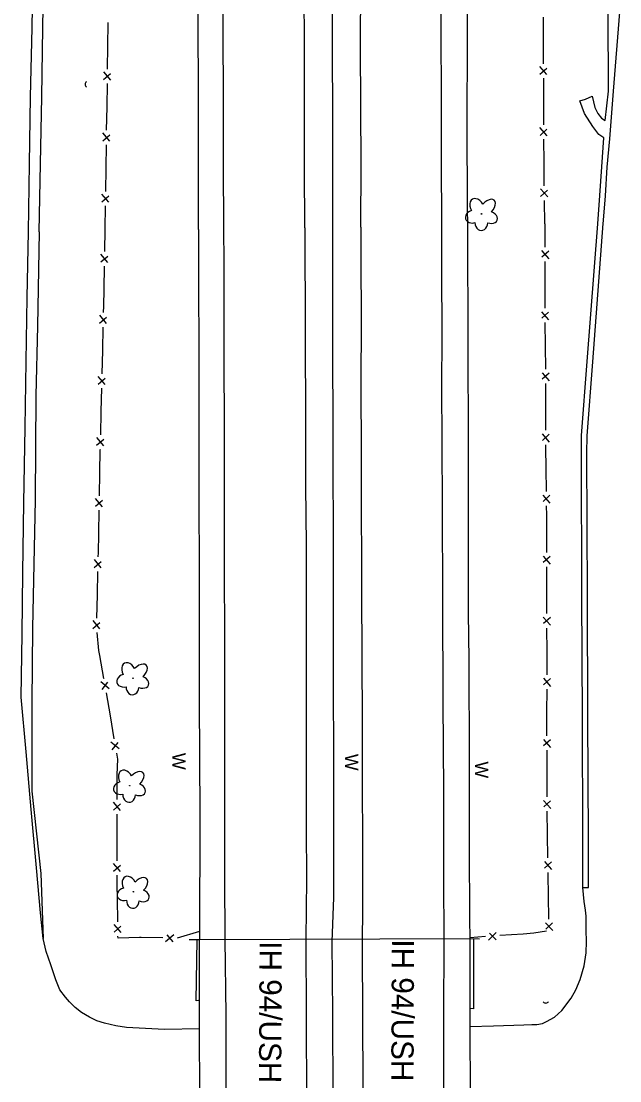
# Model space of a CAD drawing. Extents: x 588843 to 2552415, y 180129 to 269402.
# Drawn here: x 593847.6 to 594117, y 191615.3 to 192092.3 of the extents above; entities that cross this region are included whole.
import ezdxf

# ---------------------------------------------------------------- set-up
doc = ezdxf.new("R2010")
doc.units = 0
for name, color, linetype in [('E_AREA', 7, 'Continuous'), ('E_DRN', 7, 'Continuous'), ('E_DTM_BreakLines', 7, 'Continuous'), ('E_FEN_P', 7, 'Continuous'), ('E_LAND_Vegetation', 7, 'Continuous'), ('E_RDWY', 7, 'Continuous'), ('E_RDWY_C_and_G', 7, 'Continuous'), ('E_RDWY_Text', 7, 'Continuous'), ('E_STRUCT', 7, 'Continuous'), ('E_WAL', 7, 'Continuous'), ('E_WAL_Text', 7, 'Continuous')]:
    doc.layers.add(name, color=color, linetype=linetype)

# ---------------------------------------------------------------- blocks, each defined once
blk = doc.blocks.new('CULV2_1')
at = {"layer": 'E_DRN'}
blk.add_arc((19.7, 14.8), 24.6, 216.8699, 323.1301, dxfattribs=at)
blk = doc.blocks.new('DTRE_1')
at = {"layer": 'E_LAND_Vegetation'}
blk.add_circle((-0.18, 0.02), 0.256, dxfattribs=at)
for centre, major_axis, ratio in [((-2.54, 7.46), (1.9, -6.97), 0.782863), ((5.75, 3.85), (-7.38, -4.1), 0.691916), ((-8.15, 0.23), (6.9, -0.17), 0.832022), ((-3.41, -7.32), (2.52, 6.8), 0.716896), ((5.03, -5.17), (-7.02, 6.41), 0.560249)]:
    blk.add_ellipse(centre, major_axis=major_axis, ratio=ratio, start_param=1.570796, end_param=4.712389, dxfattribs=at)
blk = doc.blocks.new('W_119')
at = {"layer": 'E_WAL_Text'}
blk.add_text('W', height=12, dxfattribs=at).set_placement((-4.46, -6))

msp = doc.modelspace()

# ---------------------------------------------------------------- linework, layer by layer
at = {"layer": 'E_AREA'}
for points in [[(593927.43, 191651.5), (593926.24, 191651.26), (593926.74, 191678.79)], [(594051.13, 191679.31), (594051.17, 191647.67), (594049.47, 191647.86)]]:
    msp.add_lwpolyline(points, dxfattribs=at)
at = {"layer": 'E_DTM_BreakLines'}
for points in [[(594110.34, 192047.67), (594111.92, 192060.81), (594111.74, 192096.36), (594111.64, 192125.64), (594111.55, 192153.79), (594111.4, 192182.35), (594111.27, 192209.99), (594111.13, 192238.27), (594111.04, 192268.26), (594110.74, 192296.52), (594110.6, 192324.8), (594110.54, 192354.58), (594110.45, 192384.09), (594110.14, 192413.13), (594110.09, 192444.84), (594109.92, 192474.94), (594109.72, 192504.9), (594109.84, 192534.63), (594109.44, 192563.87)], [(593855.59, 191997.51), (593856.21, 192028.12), (593856.87, 192058.33), (593857.28, 192089.32), (593857.73, 192116.65), (593858.27, 192145.18), (593858.73, 192172.65), (593859.16, 192202.97), (593859.75, 192233.88), (593860.05, 192266.39), (593860.21, 192296.5), (593860.19, 192325.66), (593860.38, 192354.6), (593860.28, 192384.95), (593860.12, 192415.01), (593859.83, 192447.08), (593859.86, 192477.6), (593859.7, 192504.8), (593859.69, 192533.27), (593859.57, 192556.85)], [(593855.59, 191997.51), (593854.89, 191955.02), (593854.21, 191923.83), (593853.77, 191876.8), (593852.65, 191819.13), (593852.33, 191785.65), (593852.35, 191745.78), (593856.37, 191708.65), (593857.39, 191679.33)]]:
    msp.add_lwpolyline(points, dxfattribs=at)
at = {"layer": 'E_FEN_P'}
for p, q in [((593884.66, 192066.02), (593887.82, 192068.72)), ((593887.84, 192065.8), (593884.71, 192069.51)), ((594084.19, 192068.26), (594080.99, 192071.91)), ((594081, 192068.42), (594084.11, 192071.18)), ((594084.27, 192040.77), (594081.06, 192044.4)), ((594081.09, 192040.91), (594084.18, 192043.69)), ((593884.24, 192038.52), (593887.4, 192041.23)), ((593887.42, 192038.31), (593884.29, 192042.01)), ((594084.53, 192013.27), (594081.31, 192016.9)), ((594081.34, 192013.41), (594084.43, 192016.19)), ((593883.87, 192011.02), (593887.03, 192013.73)), ((593887.06, 192010.81), (593883.92, 192014.51)), ((593883.4, 191983.93), (593886.57, 191986.61)), ((593886.58, 191983.69), (593883.47, 191987.42)), ((594081.79, 191989.03), (594084.97, 191985.37)), ((594084.98, 191988.86), (594081.85, 191986.11)), ((593882.8, 191956.44), (593885.98, 191959.12)), ((593885.98, 191956.2), (593882.88, 191959.93)), ((594081.74, 191961.51), (594084.96, 191957.89)), ((594084.93, 191961.38), (594081.84, 191958.6)), ((594082.02, 191934.02), (594085.24, 191930.39)), ((593882.16, 191928.95), (593885.34, 191931.62)), ((593885.34, 191928.7), (593882.24, 191932.43)), ((594085.2, 191933.88), (594082.11, 191931.1)), ((594082.06, 191906.53), (594085.25, 191902.87)), ((594085.25, 191906.36), (594082.13, 191903.61)), ((593881.51, 191901.45), (593884.69, 191904.13)), ((593884.69, 191901.21), (593881.59, 191904.94)), ((593884.15, 191873.72), (593881.04, 191877.44)), ((594082.33, 191879.01), (594085.56, 191875.4)), ((594085.52, 191878.89), (594082.43, 191876.1)), ((593880.97, 191873.95), (593884.14, 191876.64)), ((593880.42, 191846.46), (593883.6, 191849.14)), ((593883.6, 191846.23), (593880.5, 191849.95)), ((594082.47, 191851.53), (594085.67, 191847.88)), ((594085.66, 191851.37), (594082.55, 191848.61)), ((593879.83, 191818.97), (593883.01, 191821.65)), ((593883.01, 191818.73), (593879.91, 191822.46)), ((594082.56, 191824.03), (594085.76, 191820.38)), ((594085.75, 191823.87), (594082.64, 191821.11)), ((594082.63, 191796.54), (594085.81, 191792.87)), ((594085.82, 191796.36), (594082.69, 191793.62)), ((593887.1, 191791.83), (593883.34, 191794.9)), ((593883.93, 191791.46), (593886.54, 191794.7)), ((593891.72, 191764.72), (593887.97, 191767.79)), ((593888.56, 191764.35), (593891.17, 191767.59)), ((594082.58, 191769.03), (594085.77, 191765.38)), ((594085.76, 191768.87), (594082.65, 191766.11)), ((593892.26, 191737.04), (593889.08, 191740.7)), ((593889.08, 191737.21), (593892.2, 191739.96)), ((594082.67, 191741.51), (594085.9, 191737.9)), ((594085.86, 191741.39), (594082.77, 191738.6)), ((593892.25, 191709.54), (593889.06, 191713.2)), ((593889.06, 191709.71), (593892.18, 191712.46)), ((594083.02, 191714.02), (594086.25, 191710.4)), ((594086.2, 191713.89), (594083.12, 191711.1)), ((594083.52, 191686.51), (594086.78, 191682.92)), ((594086.71, 191686.41), (594083.65, 191683.59)), ((593892.57, 191682.07), (593889.33, 191685.67)), ((593889.38, 191682.18), (593892.46, 191684.98)), ((594061.32, 191682.02), (594057.89, 191678.59)), ((594061.37, 191678.83), (594058.41, 191681.75)), ((593916.21, 191681.01), (593912.48, 191677.91)), ((593915.97, 191677.83), (593913.29, 191681.01))]:
    msp.add_line(p, q, dxfattribs=at)
for points in [[(593886.6, 192081.21), (593886.76, 192091.39), (593886.76, 192091.71)], [(594082.67, 192083.64), (594082.65, 192089.8), (594082.63, 192094.14)], [(594082.7, 192073.14), (594082.67, 192083.64)], [(593886.44, 192070.71), (593886.6, 192081.21)], [(593886.18, 192053.71), (593886.34, 192064.21)], [(594082.75, 192056.14), (594082.72, 192066.64)], [(593886.02, 192043.21), (593886.18, 192053.71)], [(594082.78, 192045.64), (594082.75, 192056.14)], [(594082.91, 192028.64), (594082.82, 192039.14)], [(593885.79, 192026.22), (593885.93, 192036.71)], [(593885.65, 192015.72), (593885.79, 192026.22)], [(594083.01, 192018.14), (594082.91, 192028.64)], [(594083.17, 192001.14), (594083.07, 192011.64)], [(593885.42, 191998.72), (593885.56, 192009.22)], [(594083.17, 192001.14), (594083.28, 191995.6), (594083.27, 191990.64)], [(593885.21, 191988.61), (593885.42, 191998.72)], [(593884.85, 191971.61), (593885.07, 191982.11)], [(594083.25, 191984.14), (594083.22, 191973.64)], [(594083.22, 191973.64), (594083.2, 191963.41), (594083.2, 191963.14)], [(593884.62, 191961.11), (593884.69, 191964.09), (593884.85, 191971.61)], [(593884.23, 191944.12), (593884.47, 191954.62)], [(594083.26, 191956.64), (594083.37, 191946.15)], [(593883.98, 191933.62), (593884.23, 191944.12)], [(594083.37, 191946.15), (594083.47, 191935.65)], [(594083.51, 191929.15), (594083.52, 191918.65)], [(593883.58, 191916.63), (593883.83, 191927.12)], [(593883.34, 191906.13), (593883.58, 191916.63)], [(594083.52, 191918.65), (594083.53, 191908.15)], [(594083.54, 191901.65), (594083.54, 191900.23), (594083.65, 191891.15)], [(593882.98, 191889.13), (593883.17, 191899.24), (593883.18, 191899.63)], [(594083.65, 191891.15), (594083.78, 191880.65)], [(593882.77, 191878.63), (593882.98, 191889.13)], [(593882.44, 191861.64), (593882.65, 191872.14)], [(594083.86, 191874.15), (594083.92, 191869.89), (594083.93, 191863.65)], [(594083.93, 191863.65), (594083.94, 191853.15)], [(593882.24, 191851.14), (593882.28, 191853.02), (593882.44, 191861.64)], [(593881.87, 191834.14), (593882.1, 191844.64)], [(594083.95, 191846.65), (594083.97, 191836.52), (594083.97, 191836.15)], [(593881.65, 191823.65), (593881.87, 191834.14)], [(594083.97, 191836.15), (594084.02, 191825.65)], [(593882.98, 191806.73), (593882.57, 191808.99), (593881.78, 191817.16)], [(594084.06, 191819.15), (594084.11, 191808.65)], [(593884.83, 191796.4), (593884.81, 191796.48), (593882.98, 191806.73)], [(594084.11, 191808.65), (594084.13, 191804.42), (594084.11, 191798.15)], [(594084.09, 191791.65), (594084.06, 191781.15)], [(593887.69, 191779.64), (593885.92, 191789.99)], [(593889.45, 191769.29), (593887.69, 191779.64)], [(594084.06, 191781.15), (594084.03, 191772.97), (594084.04, 191770.65)], [(593890.8, 191752.42), (593890.8, 191753.02), (593891.02, 191760.08), (593890.55, 191762.88)], [(594084.07, 191764.15), (594084.11, 191753.65)], [(594084.11, 191753.65), (594084.15, 191743.15)], [(593890.8, 191741.92), (593890.8, 191752.42)], [(593890.79, 191724.92), (593890.79, 191735.42)], [(594084.2, 191736.65), (594084.34, 191726.15)], [(593890.78, 191714.42), (593890.79, 191724.92)], [(594084.34, 191726.15), (594084.47, 191715.65)], [(593890.87, 191697.43), (593890.77, 191703.61), (593890.77, 191707.92)], [(594084.55, 191709.15), (594084.56, 191708.23), (594084.75, 191698.65)], [(593891.02, 191686.93), (593890.87, 191697.43)], [(594084.75, 191698.65), (594084.96, 191688.16)], [(593927.83, 191682.58), (593917.79, 191679.52)], [(594073.51, 191681.39), (594063.03, 191680.67)], [(594083.92, 191682.63), (594078.36, 191681.73), (594073.51, 191681.39)], [(593900.8, 191679.85), (593891.14, 191679.59), (593891.12, 191680.43)], [(593911.29, 191679.65), (593901.59, 191679.87), (593900.8, 191679.85)], [(594056.55, 191680.22), (594049.61, 191679.75)]]:
    msp.add_lwpolyline(points, dxfattribs=at)
at = {"layer": 'E_RDWY'}
for points in [[(593938.77, 191998.71), (593938.54, 192028.32), (593938.54, 192057.65), (593938.47, 192087.53), (593938.41, 192116), (593938.34, 192144.71), (593938.17, 192174.44), (593938.24, 192203.8), (593938.04, 192233.28), (593938.02, 192260.9), (593937.89, 192288.78), (593937.91, 192317.33), (593937.94, 192347.62), (593937.83, 192377.48), (593937.65, 192406.63), (593937.62, 192435.53), (593937.58, 192464.48), (593937.53, 192492.63), (593937.56, 192519.92), (593937.45, 192546.08), (593937.36, 192570.67)], [(593975.22, 191999.23), (593975.1, 192026.14), (593975.03, 192053.92), (593975, 192079.92), (593974.95, 192107.05), (593974.99, 192133.27), (593975, 192137.03), (593974.98, 192166.94), (593974.83, 192197.05), (593974.85, 192226.91), (593974.67, 192255.55), (593974.78, 192285.78), (593974.63, 192313.87), (593974.49, 192341.24), (593974.43, 192369.37), (593974.31, 192396.92), (593974.3, 192423.54), (593974.18, 192450.83), (593974.12, 192477.18), (593973.99, 192505.83), (593974.04, 192534.32), (593974, 192564.84)], [(594112.49, 192039.39), (594114.2, 192060.77), (594116.99, 192096.42), (594116.74, 192125.71), (594116.69, 192153.86), (594116.44, 192182.32), (594116.43, 192210.07), (594116.25, 192238.28), (594116.04, 192268.16), (594115.85, 192296.63), (594115.66, 192324.81), (594115.49, 192354.44), (594115.36, 192384.39), (594115.18, 192413.18), (594115.03, 192444.93), (594114.93, 192475), (594114.82, 192505.04), (594114.77, 192534.76), (594114.6, 192563.93)], [(594000.45, 191999.6), (594000.64, 192027.68), (594000.48, 192053.66), (594000.28, 192081.42), (594000.43, 192108.74), (594000.35, 192135.73), (594000.34, 192163.67), (594000.33, 192192.61), (594000.27, 192220.3), (594000.15, 192248.17), (594000.05, 192275.1), (594000.07, 192304), (593999.9, 192331.1), (593999.88, 192359.12), (593999.83, 192387.05), (593999.71, 192415.41), (593999.71, 192444.14), (593999.64, 192473.67), (593999.66, 192501.7), (593999.57, 192532.33), (593999.35, 192559.89)], [(594036.88, 192000.12), (594036.68, 192030.02), (594036.7, 192058.87), (594036.61, 192086.47), (594036.47, 192114.23), (594036.49, 192140.71), (594036.45, 192167.33), (594036.39, 192195.21), (594036.31, 192222.92), (594036.23, 192251.33), (594036.3, 192279.49), (594036.22, 192307.58), (594036.03, 192335.02), (594036.05, 192362.23), (594036.09, 192390.49), (594035.91, 192419.06), (594035.85, 192447.94), (594035.7, 192474.78), (594035.8, 192506.42), (594035.64, 192534.74), (594035.64, 192562.91)], [(593850.78, 191997.44), (593851.33, 192028.05), (593851.81, 192058.27), (593852.45, 192089.35), (593853.01, 192116.67), (593853.51, 192145.2), (593854.03, 192172.81), (593854.55, 192203.02), (593854.8, 192233.94), (593855.02, 192266.5), (593855.22, 192296.66), (593855.27, 192325.6), (593855.2, 192354.66), (593855.15, 192384.95), (593854.88, 192415.31), (593854.87, 192447.1), (593854.83, 192477.63), (593854.87, 192504.74), (593854.64, 192533.29), (593854.7, 192556.9)], [(594109.83, 192039.83), (594107.48, 192041.31), (594104.81, 192044.87), (594101.17, 192050.75), (594098.99, 192056.52), (594101.55, 192057.24), (594104.51, 192058.63), (594105.76, 192053.5), (594107.05, 192050.69), (594108.81, 192048.73), (594110.34, 192047.67)], [(593927.87, 191638.68), (593912.01, 191638.38), (593894.96, 191639.31), (593890.12, 191640.01), (593885.02, 191641.23), (593881.67, 191642.33), (593878.24, 191643.97), (593874.77, 191646.15), (593871.83, 191648.31), (593869.24, 191650.95), (593867.44, 191652.91), (593864.94, 191656.34), (593863.1, 191660.85), (593860.88, 191667.48), (593858.82, 191673.55), (593857.39, 191679.33), (593856.22, 191691), (593854.41, 191711.15), (593852.05, 191737.44), (593849.78, 191763.46), (593847.55, 191788.06), (593847.93, 191816.33), (593848.29, 191844.21), (593848.78, 191875.57), (593849.34, 191909.37), (593849.86, 191939.07), (593850.28, 191967.98), (593850.78, 191997.44)], [(593939.42, 191678.89), (593939.26, 191707.03), (593939.18, 191764.26), (593939.21, 191807.16), (593939.03, 191853.08), (593939.04, 191897.39), (593938.89, 191952.42), (593938.88, 191984.02), (593938.77, 191998.71)], [(593975.22, 191999.23), (593975.22, 191998.06), (593975.43, 191952.7), (593975.55, 191910.49), (593975.55, 191883.18), (593975.79, 191856.61), (593975.82, 191823.6), (593975.8, 191801.05), (593975.79, 191760.2), (593975.89, 191729.23), (593975.98, 191706.16), (593975.66, 191679.07)], [(594000.45, 191999.6), (594000.47, 191987.22), (594000.54, 191955.57), (594000.47, 191930.56), (594000.59, 191895.54), (594000.64, 191879.06), (594000.74, 191842.53), (594000.94, 191799.36), (594000.98, 191783.41), (594001.06, 191750.94), (594001.2, 191720.39), (594001.14, 191691.61)], [(594037.87, 191679.2), (594037.83, 191706.3), (594037.76, 191745.67), (594037.48, 191786.05), (594037.4, 191831.6), (594037.21, 191874.4), (594036.95, 191929.02), (594036.98, 191949.19), (594036.88, 191982.28), (594036.88, 192000.12)], [(594060.18, 191640.12), (594073.74, 191640.51), (594077.42, 191640.6), (594079.57, 191640.6), (594082.12, 191641.18), (594083.93, 191642.04), (594087.61, 191643.97), (594090.89, 191647.01), (594095.13, 191652.58), (594097.25, 191656.24), (594099.12, 191660.99), (594101.01, 191667.09), (594101.78, 191672.93), (594101.95, 191677.99), (594101.87, 191683.2), (594101.83, 191689.43), (594101.57, 191692.16), (594101, 191695.97), (594100.42, 191702.34)], [(594001.14, 191691.61), (594001.04, 191679.13)], [(593940.11, 191569.25), (593939.82, 191595.4), (593939.75, 191645.1), (593939.42, 191678.89)], [(593975.66, 191679.07), (593975.77, 191644.33), (593975.93, 191606.1), (593976.21, 191569.37)], [(594001.04, 191679.13), (594001.14, 191640.23), (594001.47, 191594.11), (594001.5, 191569.5)], [(594038.06, 191569.61), (594037.76, 191602.65), (594037.72, 191643.49), (594037.87, 191679.2)], [(594049.49, 191639.74), (594060.18, 191640.12)]]:
    msp.add_lwpolyline(points, dxfattribs=at)
at = {"layer": 'E_RDWY_C_and_G'}
for points in [[(594107.04, 192001.13), (594107.99, 192013.89), (594108.88, 192026.74), (594109.83, 192039.83)], [(594109.53, 192000.94), (594110.48, 192013.71), (594111.37, 192026.56), (594112.49, 192039.39)], [(594100.42, 191702.34), (594100.35, 191724.21), (594100.13, 191779.13), (594099.92, 191833.65), (594099.69, 191897.86), (594099.74, 191905.79), (594102.35, 191939.19), (594107.04, 192001.13)], [(594100.42, 191702.34), (594102.92, 191702.35), (594102.85, 191724.22), (594102.63, 191779.14), (594102.42, 191833.66), (594102.19, 191897.85), (594102.24, 191905.69), (594104.84, 191938.99), (594109.55, 192001.17)]]:
    msp.add_lwpolyline(points, dxfattribs=at)
at = {"layer": 'E_STRUCT'}
msp.add_lwpolyline([(593927.9, 191678.88), (594049.41, 191679.32), (594049.63, 191569.2), (593927.95, 191568.98), (593927.83, 191678.78)], dxfattribs=at)
at = {"layer": 'E_WAL'}
for points in [[(593987.8, 191999.41), (593987.75, 192042.98), (593987.68, 192086.37), (593987.6, 192145.71), (593987.51, 192185.2), (593987.2, 192245.92), (593987.26, 192300.08), (593987.05, 192345.54), (593987, 192395.5), (593986.76, 192445.19), (593986.59, 192493.36), (593986.5, 192545.67), (593986.5, 192564.81)], [(593927.38, 191998.54), (593927.32, 192028.01), (593927.3, 192065.38), (593927.02, 192107.26), (593927.12, 192151.27), (593926.83, 192191.72), (593926.86, 192231), (593926.67, 192270.18), (593926.52, 192309.29), (593926.52, 192351.92), (593926.46, 192391.19), (593926.27, 192447.31), (593926.11, 192488.34), (593926.01, 192525.6), (593926.2, 192547.13)], [(594047.35, 192442.34), (594047.52, 192413.15), (594047.63, 192378.38), (594047.59, 192338.63), (594047.66, 192297.08), (594047.74, 192258.78), (594047.87, 192225.13), (594047.83, 192198.87), (594047.86, 192157.78), (594048.07, 192121.61), (594048.26, 192083.55), (594048.19, 192046.12), (594048.22, 192008.38), (594048.38, 192000.29)], [(593927.38, 191998.54), (593927.42, 191985.23), (593927.47, 191932.93), (593927.45, 191885.06), (593927.7, 191837.38), (593927.72, 191786.8), (593927.95, 191735.11), (593927.83, 191678.78)], [(593989.16, 191389.74), (593989.07, 191445.45), (593988.95, 191512.31), (593988.86, 191545.53), (593988.12, 191569.83), (593987.77, 191645.5), (593987.51, 191677.92), (593988.33, 191697.86), (593988.26, 191745.54), (593988.13, 191809.13), (593988.14, 191845.57), (593987.99, 191908.09), (593987.89, 191945.46), (593987.8, 191999.41)], [(594048.38, 192000.29), (594048.6, 191945.12), (594048.7, 191904.02), (594048.69, 191861.79), (594048.67, 191825.96), (594049.04, 191804.78), (594049.17, 191759.2), (594049.24, 191720.76), (594049.32, 191688.14), (594049.41, 191679.32)], [(593927.83, 191678.78), (593923.17, 191678.84)], [(594049.41, 191679.32), (594053.77, 191679.3)]]:
    msp.add_lwpolyline(points, dxfattribs=at)

# ---------------------------------------------------------------- block references
at = {"layer": 'E_DRN'}
for p, xscale, yscale, rotation in [((593876.93, 192065.05), 0.059476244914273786, 0.05947624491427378, -89.07411615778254), ((594082.49, 191650.88), 0.06252466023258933, 0.06252466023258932, 2.913529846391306)]:
    msp.add_blockref('CULV2_1', p, dxfattribs=dict(at, xscale=xscale, yscale=yscale, rotation=rotation))
at = {"layer": 'E_LAND_Vegetation'}
for p, xscale, yscale, rotation in [((594054.74, 192005.66), 0.49999999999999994, 0.49999999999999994, 90.70603946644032), ((593897.87, 191796.62), 0.5000000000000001, 0.5, 88.43147309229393), ((593896.41, 191748.26), 0.5000000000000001, 0.5, 88.43147309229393), ((593898.07, 191700.52), 0.5000000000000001, 0.5, 88.43147309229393)]:
    msp.add_blockref('DTRE_1', p, dxfattribs=dict(at, xscale=xscale, yscale=yscale, rotation=rotation))
at = {"layer": 'E_WAL_Text', "xscale": 0.5, "yscale": 0.5000000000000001, "rotation": -90.07889789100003}
for p in [(593918.52, 191760.71), (593996.37, 191760.28), (594054.86, 191756.88)]:
    msp.add_blockref('W_119', p, dxfattribs=at)

# ---------------------------------------------------------------- texts
at = {"layer": 'E_RDWY_Text'}
for p in [(593954.86, 191678.17), (594014.4, 191679.02)]:
    msp.add_text('IH 94/USH 41', height=10, rotation=269.7297, dxfattribs=at).set_placement(p)

doc.saveas('drawing.dxf')
